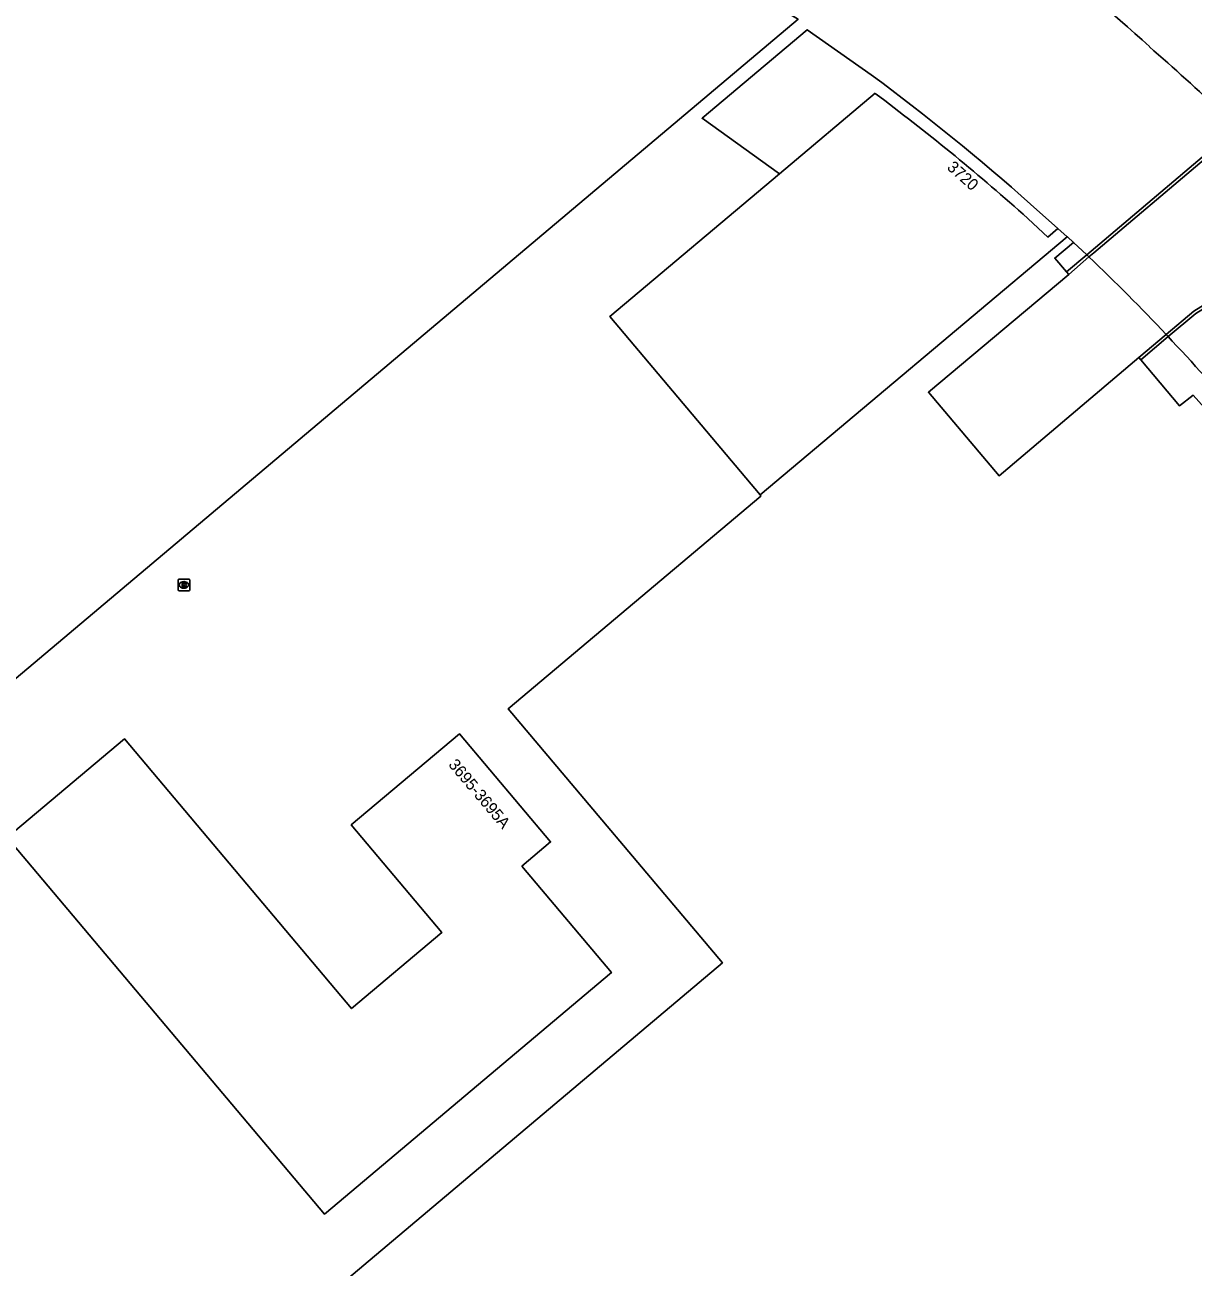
# Model space of a CAD drawing. Extents: x 155018 to 156648, y 383980 to 385733.
# Drawn here: x 156350 to 156450.3, y 384717.8 to 384824.6 of the extents above; entities that cross this region are included whole.
import ezdxf

# ---------------------------------------------------------------- set-up
doc = ezdxf.new("R2010")
doc.units = 0
for name, color, linetype in [('IMGEO_Brandkraan', 7, 'Continuous'), ('IMGEO_Muur', 7, 'Continuous'), ('IMGEO_Pand', 7, 'Continuous'), ('IMGEO_Pand_nummerreeks', 7, 'Continuous'), ('IMGEO_Pand_overbouw', 7, 'Continuous'), ('IMGEO_Rijbaan_lokaal_gesloten', 7, 'Continuous')]:
    doc.layers.add(name, color=color, linetype=linetype)

msp = doc.modelspace()

# ---------------------------------------------------------------- linework, layer by layer
at = {"layer": 'IMGEO_Brandkraan'}
for p, q in [((156363.13, 384776.02), (156363.13, 384776.88)), ((156363.2, 384776.95), (156364.06, 384776.95)), ((156363.62, 384776.73), (156363.64, 384776.73)), ((156364.13, 384776.88), (156364.13, 384776.02)), ((156364.06, 384775.95), (156363.2, 384775.95)), ((156363.64, 384776.17), (156363.61, 384776.17))]:
    msp.add_line(p, q, dxfattribs=at)
for points in [[(156363.13, 384776.02), (156363.13, 384776.88)], [(156363.2, 384776.95), (156364.06, 384776.95)], [(156363.48, 384776.65), (156363.48, 384776.25), (156363.69, 384776.25)], [(156363.71, 384776.65), (156363.48, 384776.65)], [(156364.13, 384776.88), (156364.13, 384776.02)], [(156364.06, 384775.95), (156363.2, 384775.95)], [(156363.66, 384776.57), (156363.6, 384776.57), (156363.6, 384776.49)], [(156363.6, 384776.49), (156363.66, 384776.49)], [(156363.66, 384776.42), (156363.6, 384776.42), (156363.6, 384776.34)], [(156363.6, 384776.34), (156363.66, 384776.34)]]:
    msp.add_lwpolyline(points, dxfattribs=at)
for centre, radius, start, end in [((156363.21, 384776.87), 0.0765, 91.552, 178.448), ((156363.21, 384776.87), 0.0765, 91.552, 178.448), ((156363.71, 384776.5), 0.145, 59.4692, 91.5367), ((156363.74, 384776.55), 0.0922, 285.5137, 58.1501), ((156364.05, 384776.87), 0.0765, 1.552, 88.448), ((156364.05, 384776.87), 0.0765, 1.552, 88.448), ((156363.21, 384776.03), 0.0765, 181.552, 268.448), ((156363.21, 384776.03), 0.0765, 181.552, 268.448), ((156363.66, 384776.53), 0.0379, 267.8285, 90.9355), ((156363.66, 384776.38), 0.0404, 269.8759, 90.5077), ((156363.7, 384776.5), 0.251, 268.6676, 293.5347), ((156363.74, 384776.36), 0.105, 301.3115, 78.989), ((156364.05, 384776.03), 0.0765, 271.552, 358.448), ((156364.05, 384776.03), 0.0765, 271.552, 358.448)]:
    msp.add_arc(centre, radius, start, end, dxfattribs=at)
for centre, major_axis, ratio, start_param, end_param in [((156363.62, 384776.45), (-0.387, 0.002), 0.722429, 4.712389, 7.853982), ((156363.64, 384776.45), (-0.39, 0.002), 0.717154, 1.570796, 4.712389)]:
    msp.add_ellipse(centre, major_axis=major_axis, ratio=ratio, start_param=start_param, end_param=end_param, dxfattribs=at)
at = {"layer": 'IMGEO_Muur'}
for points in [[(156439.65, 384803.13), (156441.39, 384804.64), (156441.81, 384805.01), (156451.28, 384813.02), (156451.12, 384813.21), (156441.2, 384804.82), (156439.46, 384803.35)], [(156445.83, 384795.81), (156448.19, 384797.8), (156450.56, 384799.79), (156458.37, 384804.61), (156458.24, 384804.82), (156450.4, 384799.98), (156448.02, 384797.98), (156445.67, 384796.01)]]:
    msp.add_lwpolyline(points, dxfattribs=at)
at = {"layer": 'IMGEO_Pand'}
for points in [[(156348.87, 384867.75), (156355.86, 384863.31), (156358.2, 384857.98), (156361.8, 384859.54), (156364.08, 384854.29), (156367.73, 384855.79), (156370, 384850.48), (156373.64, 384852.03), (156375.84, 384846.75), (156378.94, 384848.02), (156381.94, 384846.11), (156380.4, 384843.68), (156381.61, 384842.9), (156385.45, 384844.52), (156387.65, 384839.23), (156391.34, 384840.75), (156393.55, 384835.47), (156397.25, 384837.01), (156399.46, 384831.72), (156403.12, 384833.28), (156411.56, 384827.97), (156416.19, 384825.19), (156416.39, 384825.07), (156338.45, 384759.38)], [(156423.01, 384818.71), (156414.81, 384811.8), (156400.22, 384799.51), (156413.14, 384784.18)], [(156439.52, 384806.36), (156438.71, 384807.08), (156437.85, 384806.35), (156435.73, 384808.32)], [(156413.14, 384784.18), (156439.52, 384806.36)], [(156439.46, 384803.35), (156438.45, 384804.54), (156440.06, 384805.89), (156439.54, 384806.38), (156439.52, 384806.36)], [(156439.65, 384803.13), (156439.46, 384803.35)], [(156445.67, 384796.01), (156433.66, 384785.83), (156427.6, 384793.01), (156439.65, 384803.13)], [(156445.83, 384795.81), (156445.67, 384796.01)], [(156451.32, 384791.66), (156450.33, 384792.76), (156449.18, 384791.83), (156445.83, 384795.81)], [(156413.14, 384784.18), (156413.21, 384784.09), (156391.5, 384765.81), (156409.9, 384743.97), (156375.62, 384715.04)], [(156392.66, 384752.26), (156395.14, 384754.35), (156387.3, 384763.65), (156378.01, 384755.82), (156385.79, 384746.57), (156378.04, 384740.03), (156358.53, 384763.21), (156348.46, 384754.74), (156375.71, 384722.35), (156400.36, 384743.12), (156392.66, 384752.26)]]:
    msp.add_lwpolyline(points, dxfattribs=at)
msp.add_arc((156305.79, 384662.24), 195.51, 48.3471, 53.159, dxfattribs=at)
at = {"layer": 'IMGEO_Pand_overbouw'}
for points in [[(156435.73, 384808.32), (156437.85, 384806.35), (156438.71, 384807.08), (156436.37, 384809.17), (156435.55, 384809.9), (156434.72, 384810.63), (156433.89, 384811.35), (156433.05, 384812.07), (156432.21, 384812.78), (156431.37, 384813.49), (156430.52, 384814.19), (156429.66, 384814.89), (156428.81, 384815.58), (156427.95, 384816.27), (156427.08, 384816.95), (156426.21, 384817.63), (156425.34, 384818.3), (156424.46, 384818.97), (156423.58, 384819.63), (156422.69, 384820.29), (156417.18, 384824.17), (156408.15, 384816.57), (156414.81, 384811.8)], [(156414.81, 384811.8), (156423.01, 384818.71)], [(156441.39, 384804.64), (156441.2, 384804.82), (156440.06, 384805.89), (156438.45, 384804.54), (156439.46, 384803.35), (156439.65, 384803.13), (156427.6, 384793.01), (156433.66, 384785.83), (156445.67, 384796.01), (156445.83, 384795.81), (156449.18, 384791.83), (156450.33, 384792.76), (156451.32, 384791.66)], [(156448.55, 384797.41), (156448.19, 384797.8), (156448.02, 384797.98)]]:
    msp.add_lwpolyline(points, dxfattribs=at)
for centre, radius, start, end in [((156305.79, 384662.24), 195.51, 48.3471, 53.159), ((156314, 384671.24), 184.46, 43.4026, 46.3215), ((156313.13, 384670.43), 185.64, 40.2325, 43.16)]:
    msp.add_arc(centre, radius, start, end, dxfattribs=at)
at = {"layer": 'IMGEO_Rijbaan_lokaal_gesloten'}
for centre, radius, start, end in [((156339.51, 384704.61), 159.43, 47.8074, 52.6746), ((156305.54, 384661.4), 214.28, 46.5931, 48.8366)]:
    msp.add_arc(centre, radius, start, end, dxfattribs=at)

# ---------------------------------------------------------------- texts
at = {"layer": 'IMGEO_Pand_nummerreeks'}
for s, rotation, p in [('3720', 318.2199, (156429.12, 384812.25)), ('3695-3695A', 310.1126, (156386.3, 384760.97))]:
    msp.add_text(s, height=1, rotation=rotation, dxfattribs=at).set_placement(p)

doc.saveas('drawing.dxf')
